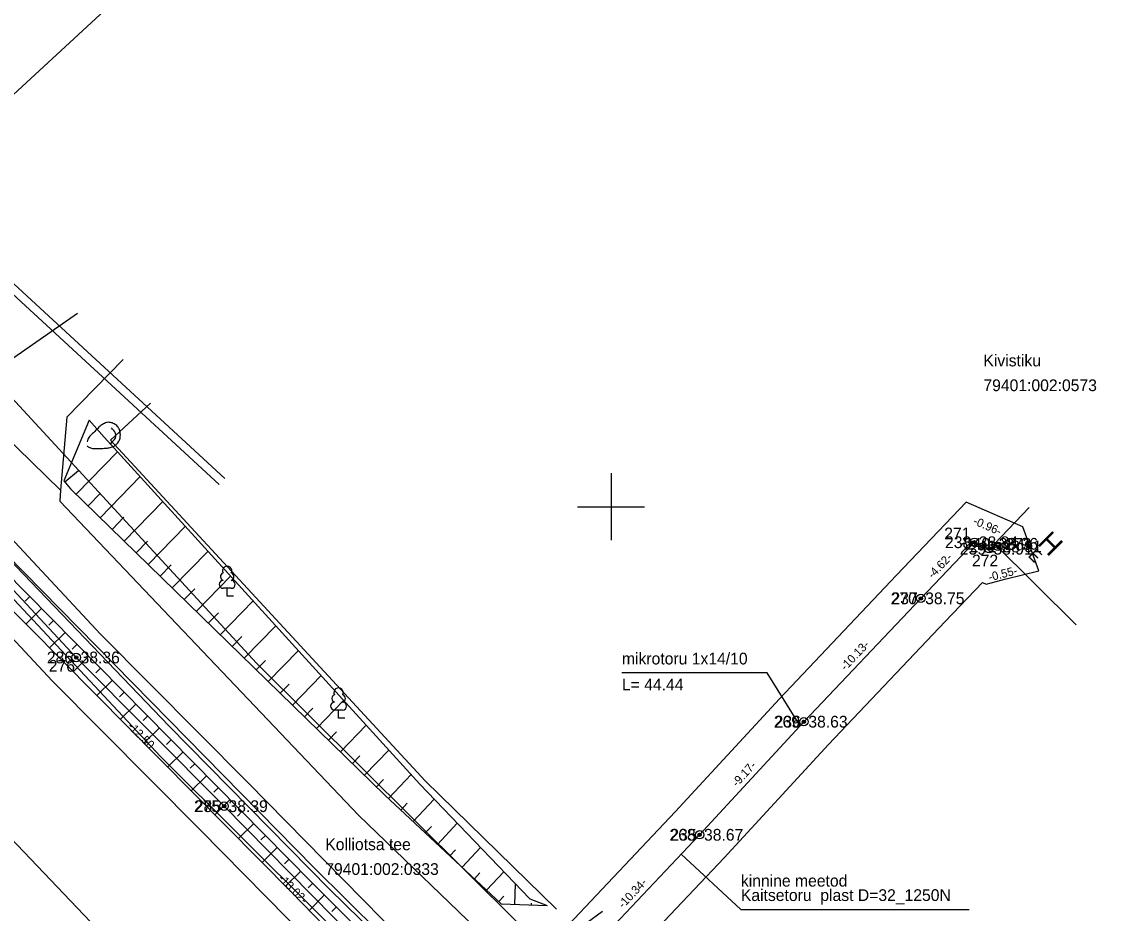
# Model space of a CAD drawing. Extents: x 647603 to 650850, y 6482647 to 6486043.
# Drawn here: x 649164.9 to 649229.3, y 6483525.8 to 6483578.9 of the extents above; entities that cross this region are included whole.
import ezdxf

# ---------------------------------------------------------------- set-up
doc = ezdxf.new("R2010")
doc.units = 0
for name, color, linetype in [('AED', 7, 'Continuous'), ('DTRASS', 7, 'Continuous'), ('HOONE', 7, 'Continuous'), ('JOONSIDE', 7, 'Continuous'), ('KOORDPUNKT', 7, 'Continuous'), ('MOOTKORG_EH2000', 7, 'Continuous'), ('MOOTMPUNKT', 7, 'Continuous'), ('MOOTNR', 7, 'Continuous'), ('MOOTPIIR', 7, 'Continuous'), ('MPOHULIIN', 7, 'Continuous'), ('PIIR', 7, 'Continuous'), ('PUU', 7, 'Continuous'), ('RELJEEF', 7, 'Continuous'), ('SITRASS', 7, 'Continuous'), ('TEE', 7, 'Continuous'), ('VORK', 7, 'Continuous')]:
    doc.layers.add(name, color=color, linetype=linetype)

msp = doc.modelspace()

# ---------------------------------------------------------------- linework, layer by layer
at = {"layer": 'AED'}
msp.add_lwpolyline([(649172.545, 6483556.171), (649170.155, 6483553.975), (649188.916, 6483533.664), (649196.738, 6483526.008)], dxfattribs=at)
at = {"layer": 'DTRASS'}
msp.add_lwpolyline([(649074.483, 6483624.435), (649185.309, 6483508.083)], dxfattribs=at)
at = {"layer": 'HOONE'}
msp.add_lwpolyline([(649224.914, 6483549.948), (649222.847, 6483547.788), (649227.734, 6483542.957)], dxfattribs=at)
at = {"layer": 'KOORDPUNKT'}
for centre, radius in [((649221.656, 6483547.88), 0.25), ((649221.656, 6483547.88), 0.025), ((649221.656, 6483547.88), 0.0221), ((649221.656, 6483547.88), 0.0191), ((649221.656, 6483547.88), 0.0161), ((649221.656, 6483547.88), 0.0132), ((649221.656, 6483547.88), 0.0102), ((649221.656, 6483547.88), 0.00726), ((649221.656, 6483547.88), 0.0043), ((649222.535, 6483547.495), 0.25), ((649222.535, 6483547.495), 0.025), ((649222.535, 6483547.495), 0.0221), ((649222.535, 6483547.495), 0.0191), ((649222.535, 6483547.495), 0.0161), ((649222.535, 6483547.495), 0.0132), ((649222.535, 6483547.495), 0.0102), ((649222.535, 6483547.495), 0.00726), ((649222.535, 6483547.495), 0.0043), ((649223.067, 6483547.63), 0.25), ((649223.067, 6483547.63), 0.025), ((649223.067, 6483547.63), 0.0221), ((649223.067, 6483547.63), 0.0191), ((649223.067, 6483547.63), 0.0161), ((649223.067, 6483547.63), 0.0132), ((649223.067, 6483547.63), 0.0102), ((649223.067, 6483547.63), 0.00726), ((649223.067, 6483547.63), 0.0043), ((649218.464, 6483544.537), 0.25), ((649218.464, 6483544.537), 0.025), ((649218.464, 6483544.537), 0.0221), ((649218.464, 6483544.537), 0.0191), ((649218.464, 6483544.537), 0.0161), ((649218.464, 6483544.537), 0.0132), ((649218.464, 6483544.537), 0.0102), ((649218.464, 6483544.537), 0.00726), ((649218.464, 6483544.537), 0.0043), ((649168.111, 6483541.012), 0.25), ((649168.111, 6483541.012), 0.025), ((649168.111, 6483541.012), 0.0221), ((649168.111, 6483541.012), 0.0191), ((649168.111, 6483541.012), 0.0161), ((649168.111, 6483541.012), 0.0132), ((649168.111, 6483541.012), 0.0102), ((649168.111, 6483541.012), 0.00726), ((649168.111, 6483541.012), 0.0043), ((649211.497, 6483537.185), 0.25), ((649211.497, 6483537.185), 0.025), ((649211.497, 6483537.185), 0.0221), ((649211.497, 6483537.185), 0.0191), ((649211.497, 6483537.185), 0.0161), ((649211.497, 6483537.185), 0.0132), ((649211.497, 6483537.185), 0.0102), ((649211.497, 6483537.185), 0.00726), ((649211.497, 6483537.185), 0.0043), ((649176.93, 6483532.148), 0.25), ((649176.93, 6483532.148), 0.025), ((649176.93, 6483532.148), 0.0221), ((649176.93, 6483532.148), 0.0191), ((649176.93, 6483532.148), 0.0161), ((649176.93, 6483532.148), 0.0132), ((649176.93, 6483532.148), 0.0102), ((649176.93, 6483532.148), 0.00726), ((649176.93, 6483532.148), 0.0043), ((649205.278, 6483530.443), 0.25), ((649205.278, 6483530.443), 0.025), ((649205.278, 6483530.443), 0.0221), ((649205.278, 6483530.443), 0.0191), ((649205.278, 6483530.443), 0.0161), ((649205.278, 6483530.443), 0.0132), ((649205.278, 6483530.443), 0.0102), ((649205.278, 6483530.443), 0.00726), ((649205.278, 6483530.443), 0.0043)]:
    msp.add_circle(centre, radius, dxfattribs=at)
at = {"layer": 'MOOTMPUNKT'}
for centre in [(649221.656, 6483547.88), (649222.535, 6483547.495), (649222.847, 6483547.788), (649223.067, 6483547.63), (649218.464, 6483544.537), (649168.111, 6483541.012), (649211.497, 6483537.185), (649176.93, 6483532.148), (649205.278, 6483530.443)]:
    msp.add_circle(centre, 0.1, dxfattribs=at)
at = {"layer": 'MOOTPIIR'}
for points in [[(649187.49, 6483524.269), (649178.352, 6483533.555), (649169.551, 6483542.4), (649159.856, 6483552.786)], [(649156.924, 6483550.066), (649166.671, 6483539.624), (649175.508, 6483530.741), (649184.642, 6483521.461), (649188.949, 6483517.097), (649188.922, 6483517.068), (649190.31, 6483515.716), (649191.612, 6483514.281), (649191.673, 6483514.336), (649191.731, 6483514.278), (649191.759, 6483514.305), (649195.673, 6483510.495), (649203.595, 6483503.425), (649210.775, 6483497.207), (649217.335, 6483490.456), (649221.642, 6483486.747), (649229.517, 6483480.096), (649237.31, 6483473.95), (649245.119, 6483467.847), (649252.441, 6483462.668), (649264.847, 6483454.003), (649276.318, 6483446.269), (649288.017, 6483438.588), (649299.623, 6483430.895)], [(649199.576, 6483521.504), (649206.74, 6483529.078), (649212.958, 6483535.819), (649219.913, 6483543.159), (649222.136, 6483545.486), (649222.361, 6483545.388), (649223.559, 6483545.691), (649225.497, 6483546.183), (649224.541, 6483548.8), (649222.709, 6483549.602), (649221.176, 6483550.274), (649217.015, 6483545.915), (649210.036, 6483538.551), (649203.816, 6483531.808), (649196.776, 6483524.364)]]:
    msp.add_lwpolyline(points, dxfattribs=at)
at = {"layer": 'MPOHULIIN'}
for points in [[(649152.72, 6483577.612), (649150.924, 6483575.023), (649176.64, 6483551.315)], [(649153.162, 6483577.371), (649151.583, 6483575.096), (649176.979, 6483551.682)]]:
    msp.add_lwpolyline(points, dxfattribs=at)
at = {"layer": 'PIIR'}
for points in [[(649188.12, 6483702.75), (649205.23, 6483687.66), (649248.07, 6483651.84), (649155.3, 6483566.2), (649150.42, 6483569.84), (649157.42, 6483578.04), (649153.33, 6483581.44), (649147.07, 6483574.26), (649136, 6483586.59), (649106.42, 6483620.8), (649108.48, 6483622.86)], [(649207.24, 6483501.6), (649195.93, 6483497.36), (649030.89, 6483443.72), (649022.31, 6483442.3), (649017.91, 6483442.3), (649009.65, 6483444.09), (649001.94, 6483451.27), (648916.99, 6483572.2), (649033.51, 6483686.99), (649065.19, 6483654.96), (649083.85, 6483634.54), (649130.06, 6483581.23), (649173.13, 6483535.11), (649192.01, 6483516.32)], [(649248.07, 6483651.84), (649371.98, 6483548.32), (649378.1, 6483543.55), (649298.68, 6483528.14), (649258.06, 6483517.44), (649215.71, 6483504.87), (649197.61, 6483522.04), (649178.87, 6483540.67), (649155.3, 6483566.2)]]:
    msp.add_lwpolyline(points, close=True, dxfattribs=at)
for points in [[(649308.21, 6483427), (649287.8, 6483440.33), (649259.51, 6483459.39), (649237.86, 6483475.28), (649221.37, 6483489), (649207.24, 6483501.6), (649192.01, 6483516.32), (649173.13, 6483535.11), (649130.06, 6483581.23), (649083.85, 6483634.54), (649065.19, 6483654.96), (649033.51, 6483686.99)], [(649070.99, 6483660.48), (649089.83, 6483639.86), (649106.42, 6483620.8), (649136, 6483586.59), (649147.07, 6483574.26), (649146.34, 6483573.47), (649150.42, 6483569.84), (649155.3, 6483566.2), (649178.87, 6483540.67), (649197.61, 6483522.04), (649215.71, 6483504.87), (649226.59, 6483495.06), (649242.78, 6483481.58), (649264.11, 6483465.93), (649292.22, 6483446.99)]]:
    msp.add_lwpolyline(points, dxfattribs=at)
at = {"layer": 'PUU'}
for p, q in [((649177.354, 6483545.135), (649176.874, 6483545.135)), ((649177.114, 6483544.66), (649177.114, 6483545.135)), ((649177.494, 6483544.66), (649177.114, 6483544.66)), ((649183.994, 6483537.876), (649183.514, 6483537.876)), ((649183.754, 6483537.401), (649183.754, 6483537.876)), ((649184.134, 6483537.401), (649183.754, 6483537.401))]:
    msp.add_line(p, q, dxfattribs=at)
for centre, radius, start, end in [((649176.944, 6483545.833), 0.233, 109.02174, 253.14154), ((649177.114, 6483546.18), 0.277, 332.5799, 207.4201), ((649177.284, 6483545.833), 0.233, 286.85082, 70.98591), ((649176.877, 6483545.372), 0.238, 90.0016, 269.3953), ((649177.351, 6483545.372), 0.238, 270.6047, 89.9984), ((649183.754, 6483538.921), 0.277, 332.5799, 207.4201), ((649183.517, 6483538.113), 0.238, 90.0016, 269.3953), ((649183.584, 6483538.574), 0.233, 109.02174, 253.14154), ((649183.924, 6483538.574), 0.233, 286.85082, 70.98591), ((649183.991, 6483538.113), 0.238, 270.6047, 89.9984)]:
    msp.add_arc(centre, radius, start, end, dxfattribs=at)
at = {"layer": 'RELJEEF'}
for p, q in [((649168.105, 6483550.741), (649170.579, 6483553.28)), ((649167.433, 6483551.48), (649168.257, 6483552.153)), ((649169.537, 6483549.345), (649171.927, 6483551.798)), ((649168.821, 6483550.043), (649169.55, 6483550.792)), ((649170.97, 6483547.949), (649173.274, 6483550.315)), ((649170.253, 6483548.647), (649170.957, 6483549.37)), ((649172.402, 6483546.554), (649174.622, 6483548.832)), ((649171.686, 6483547.251), (649172.365, 6483547.948)), ((649173.834, 6483545.158), (649175.97, 6483547.349)), ((649173.118, 6483545.856), (649173.772, 6483546.526)), ((649175.267, 6483543.762), (649177.318, 6483545.867)), ((649174.551, 6483544.46), (649175.179, 6483545.104)), ((649165.348, 6483544.641), (649165.065, 6483544.361)), ((649176.699, 6483542.366), (649178.665, 6483544.384)), ((649166.051, 6483543.929), (649165.109, 6483542.999)), ((649175.983, 6483543.064), (649176.586, 6483543.683)), ((649166.754, 6483543.217), (649166.471, 6483542.939)), ((649178.132, 6483540.971), (649180.013, 6483542.901)), ((649167.456, 6483542.506), (649166.517, 6483541.579)), ((649177.415, 6483541.668), (649177.993, 6483542.261)), ((649168.159, 6483541.794), (649167.877, 6483541.517)), ((649168.861, 6483541.083), (649167.925, 6483540.158)), ((649178.848, 6483540.273), (649179.4, 6483540.839)), ((649179.564, 6483539.575), (649181.361, 6483541.419)), ((649169.564, 6483540.371), (649169.283, 6483540.094)), ((649170.266, 6483539.66), (649169.333, 6483538.738)), ((649180.997, 6483538.179), (649182.708, 6483539.936)), ((649170.969, 6483538.948), (649170.69, 6483538.672)), ((649180.28, 6483538.877), (649180.807, 6483539.417)), ((649182.429, 6483536.783), (649184.056, 6483538.453)), ((649171.672, 6483538.236), (649170.741, 6483537.318)), ((649181.713, 6483537.481), (649182.214, 6483537.995)), ((649172.374, 6483537.525), (649172.096, 6483537.25)), ((649183.861, 6483535.388), (649185.404, 6483536.97)), ((649173.077, 6483536.813), (649172.149, 6483535.897)), ((649183.145, 6483536.085), (649183.621, 6483536.573)), ((649173.779, 6483536.102), (649173.502, 6483535.827)), ((649174.482, 6483535.39), (649173.557, 6483534.477)), ((649184.578, 6483534.69), (649185.028, 6483535.151)), ((649185.294, 6483533.992), (649186.751, 6483535.488)), ((649175.185, 6483534.678), (649174.908, 6483534.405)), ((649175.887, 6483533.967), (649174.965, 6483533.056)), ((649186.731, 6483532.601), (649188.071, 6483534.036)), ((649176.59, 6483533.255), (649176.314, 6483532.983)), ((649186.01, 6483533.294), (649186.435, 6483533.73)), ((649177.292, 6483532.544), (649176.373, 6483531.636)), ((649188.192, 6483531.236), (649189.444, 6483532.576)), ((649177.995, 6483531.832), (649177.72, 6483531.56)), ((649187.461, 6483531.918), (649187.848, 6483532.332)), ((649178.698, 6483531.12), (649177.781, 6483530.216)), ((649188.923, 6483530.553), (649189.288, 6483530.943)), ((649189.654, 6483529.87), (649190.832, 6483531.132)), ((649179.4, 6483530.409), (649179.126, 6483530.138)), ((649180.103, 6483529.697), (649179.189, 6483528.795)), ((649190.385, 6483529.188), (649190.727, 6483529.555)), ((649191.116, 6483528.505), (649192.22, 6483529.688)), ((649180.805, 6483528.986), (649180.532, 6483528.716)), ((649181.508, 6483528.274), (649180.597, 6483527.375)), ((649191.847, 6483527.823), (649192.167, 6483528.166)), ((649192.578, 6483527.14), (649193.608, 6483528.244)), ((649182.211, 6483527.563), (649181.939, 6483527.29)), ((649194.254, 6483526.295), (649194.296, 6483527.528)), ((649182.919, 6483526.856), (649182.001, 6483525.937)), ((649193.308, 6483526.458), (649193.606, 6483526.777)), ((649183.626, 6483526.15), (649183.348, 6483525.871)), ((649195.254, 6483526.261), (649195.257, 6483526.36))]:
    msp.add_line(p, q, dxfattribs=at)
for points in [[(649091.506, 6483627.496), (649107.994, 6483608.218), (649127.564, 6483585.83), (649148.839, 6483562.342), (649163.782, 6483546.227), (649182.145, 6483527.629), (649200.26, 6483509.539), (649202.727, 6483506.168)], [(649202.675, 6483506.074), (649199.29, 6483508.126), (649180.959, 6483527.01), (649163.338, 6483544.786), (649148.055, 6483561.244), (649126.71, 6483584.45), (649106.62, 6483607.079), (649095.804, 6483618.798), (649089.687, 6483625.814)], [(649168.875, 6483555.157), (649167.38, 6483551.546), (649167.774, 6483551.063), (649186.517, 6483532.8), (649193.454, 6483526.322), (649196.19, 6483526.23)], [(649168.875, 6483555.157), (649169.785, 6483554.154), (649188.598, 6483533.456), (649195.158, 6483526.631), (649196.19, 6483526.23)], [(649170.145, 6483553.739), (649170.188, 6483553.784), (649170.256, 6483553.857), (649170.324, 6483553.931), (649170.392, 6483554.004), (649170.448, 6483554.086), (649170.473, 6483554.183), (649170.473, 6483554.282), (649170.452, 6483554.38), (649170.41, 6483554.47), (649170.347, 6483554.548), (649170.281, 6483554.623), (649170.215, 6483554.698)]]:
    msp.add_lwpolyline(points, dxfattribs=at)
msp.add_open_spline([(649168.76, 6483553.619), (649168.76, 6483553.619), (649168.765, 6483553.61), (649168.959, 6483553.481), (649169.208, 6483553.469), (649169.458, 6483553.468), (649169.708, 6483553.475), (649169.958, 6483553.493), (649170.205, 6483553.528), (649170.431, 6483553.631), (649170.606, 6483553.807), (649170.72, 6483554.029), (649170.755, 6483554.275), (649170.725, 6483554.523), (649170.618, 6483554.747), (649170.438, 6483554.919), (649170.212, 6483555.023), (649169.965, 6483555.042), (649169.734, 6483554.948), (649169.53, 6483554.804), (649169.356, 6483554.625), (649169.183, 6483554.444), (649168.995, 6483554.281), (649168.813, 6483554.112), (649168.768, 6483553.869)], degree=3, dxfattribs=at)
at = {"layer": 'SITRASS'}
for points in [[(649191.75, 6483517.106), (649186.066, 6483522.865), (649176.93, 6483532.148), (649168.111, 6483541.012), (649158.39, 6483551.426), (649148.397, 6483562.267), (649141.047, 6483570.335), (649131.207, 6483580.827), (649124.804, 6483588.016), (649122.744, 6483590.971)], [(649294.525, 6483437.623), (649283.035, 6483445.069), (649271.972, 6483452.505), (649261.236, 6483459.927), (649250.249, 6483467.528), (649240.409, 6483474.899), (649230.232, 6483482.868), (649221.872, 6483490.164), (649213.517, 6483497.779), (649209.755, 6483500.366), (649207.511, 6483501.463), (649205.722, 6483503.137), (649204.79, 6483505.692), (649200.321, 6483510.369), (649192.492, 6483518.114), (649183.219, 6483527.199), (649173.639, 6483536.939), (649164.983, 6483545.967), (649156.084, 6483555.195)], [(649191.75, 6483517.106), (649198.176, 6483522.934), (649205.278, 6483530.443), (649211.497, 6483537.185), (649218.464, 6483544.537), (649221.656, 6483547.88), (649222.535, 6483547.495), (649223.067, 6483547.63)], [(649191.75, 6483517.106), (649198.176, 6483522.934), (649205.278, 6483530.443), (649211.497, 6483537.185), (649218.464, 6483544.537), (649221.656, 6483547.88), (649222.535, 6483547.495), (649223.067, 6483547.63)], [(649211.261, 6483536.93), (649209.302, 6483540.097), (649200.646, 6483540.097)], [(649204.186, 6483529.289), (649207.737, 6483525.996), (649221.352, 6483525.996)]]:
    msp.add_lwpolyline(points, dxfattribs=at)
at = {"layer": 'TEE'}
for points in [[(649370.094, 6483392.069), (649342.772, 6483407.216), (649310.183, 6483427.708), (649287.041, 6483442.923), (649260.029, 6483461.257), (649236.927, 6483478.036), (649217.791, 6483494.944), (649205.787, 6483506.01), (649194.09, 6483516.815), (649182.282, 6483528.49), (649163.926, 6483547.183), (649149.331, 6483562.867), (649128.105, 6483586.407), (649108.64, 6483608.964), (649091.596, 6483627.772)], [(649135.858, 6483607.456), (649132.514, 6483604.127), (649129.255, 6483602.515), (649123.345, 6483606.523), (649124.379, 6483600.563), (649126.156, 6483596.711), (649130.796, 6483589.07), (649152.519, 6483565.508), (649160.3, 6483557.69), (649167.181, 6483550.99), (649167.135, 6483550.331), (649184.946, 6483531.613), (649193.074, 6483523.783), (649196.734, 6483523.859), (649199.487, 6483525.889)], [(649160.3, 6483557.69), (649163.945, 6483558.584), (649168.185, 6483561.543)], [(649170.908, 6483558.78), (649167.544, 6483555.344), (649167.181, 6483550.99)]]:
    msp.add_lwpolyline(points, dxfattribs=at)
at = {"layer": 'VORK'}
for p, q in [((649200, 6483552), (649200, 6483548)), ((649198, 6483550), (649202, 6483550))]:
    msp.add_line(p, q, dxfattribs=at)

# ---------------------------------------------------------------- texts
at = {"layer": 'HOONE'}
for s, height, p in [('H', 1.2, (649225.36, 6483547.788)), ('E', 0.7, (649224.815, 6483547.059))]:
    msp.add_text(s, height=height, rotation=315.01185, dxfattribs=at).set_placement(p)
at = {"layer": 'JOONSIDE'}
for s, rotation, p in [('-0.96-', 336.34669, (649221.539, 6483548.976)), ('-4.62-', 46.32366, (649219.171, 6483545.675)), ('-0.55-', 14.23879, (649222.561, 6483545.546)), ('-10.13-', 46.54016, (649213.973, 6483540.197)), ('-12.50-', 314.85419, (649171.142, 6483536.866)), ('-9.17-', 47.31074, (649207.507, 6483533.265)), ('-13.02-', 314.54274, (649180.121, 6483527.8)), ('-10.34-', 46.5956, (649200.72, 6483526.024))]:
    msp.add_text(s, height=0.5, rotation=rotation, dxfattribs=at).set_placement(p)
at = {"layer": 'KOORDPUNKT'}
for s, p in [('271 ', (649219.859, 6483548.053)), ('273 ', (649223.501, 6483547.427)), ('272 ', (649221.511, 6483546.44)), ('270 ', (649216.667, 6483544.187)), ('276 ', (649166.477, 6483540.164)), ('269 ', (649209.7, 6483536.835)), ('275 ', (649175.133, 6483531.798)), ('268 ', (649203.481, 6483530.093))]:
    msp.add_text(s, height=0.7, dxfattribs=at).set_placement(p)
at = {"layer": 'MOOTKORG_EH2000'}
for s, p in [(' 38.84', (649221.656, 6483547.53)), (' 38.96', (649222.847, 6483547.438)), (' 38.91', (649223.067, 6483547.28)), (' 38.91', (649222.535, 6483547.145)), (' 38.75', (649218.464, 6483544.187)), (' 38.36', (649168.111, 6483540.662)), (' 38.63', (649211.497, 6483536.835)), (' 38.39', (649176.93, 6483531.798)), (' 38.67', (649205.278, 6483530.093))]:
    msp.add_text(s, height=0.7, dxfattribs=at).set_placement(p)
at = {"layer": 'MOOTNR'}
for s, p in [('238 ', (649219.906, 6483547.53)), ('240 ', (649221.027, 6483547.438)), ('241 ', (649221.387, 6483547.28)), ('239 ', (649220.785, 6483547.145)), ('237 ', (649216.714, 6483544.187)), ('286 ', (649166.361, 6483540.662)), ('236 ', (649209.747, 6483536.835)), ('285 ', (649175.18, 6483531.798)), ('235 ', (649203.528, 6483530.093))]:
    msp.add_text(s, height=0.7, dxfattribs=at).set_placement(p)
at = {"layer": 'PIIR'}
for s, rotation, p in [('Kivistiku', 0, (649222.194, 6483558.364)), ('79401:002:0573', 0, (649222.194, 6483556.888)), ('Kolliotsa tee', 360, (649182.959, 6483529.525)), ('79401:002:0333', 360, (649182.959, 6483528.05))]:
    msp.add_text(s, height=0.7, rotation=rotation, dxfattribs=at).set_placement(p)
at = {"layer": 'SITRASS'}
for s, p in [('mikrotoru 1x14/10 ', (649200.646, 6483540.597)), ('L= 44.44', (649200.646, 6483539.047)), ('kinnine meetod', (649207.737, 6483527.356)), ('Kaitsetoru  plast D=32_1250N', (649207.737, 6483526.496))]:
    msp.add_text(s, height=0.7, dxfattribs=at).set_placement(p)

doc.saveas('drawing.dxf')
